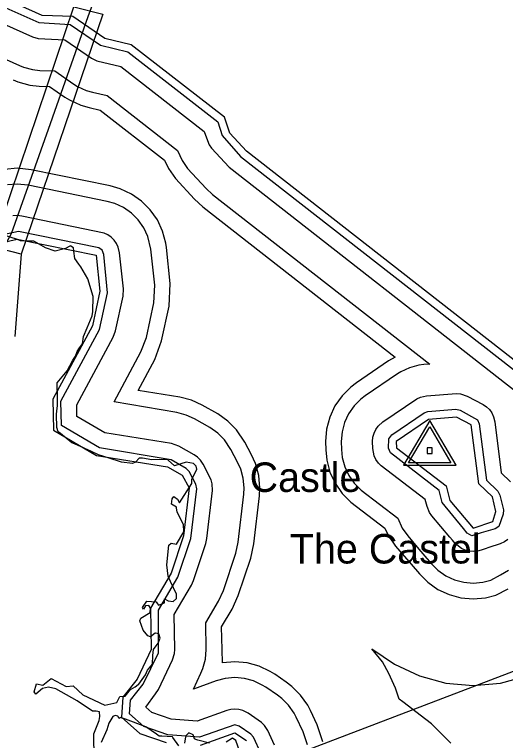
# Model space of a CAD drawing. Extents: x 2532689 to 2764727, y 536648 to 732970.
# Drawn here: x 2576359 to 2578857, y 655008 to 658699 of the extents above; entities that cross this region are included whole.
import ezdxf

# ---------------------------------------------------------------- set-up
doc = ezdxf.new("R2010")
doc.units = 0
for name, color, linetype in [('Exist Boundary Political City Limit New', 7, 'Continuous'), ('Exist Hydrographic Buffer Line', 7, 'Continuous'), ('Exist Hydrographic Island Label', 7, 'Continuous'), ('Exist Hydrographic Island Shore', 7, 'Continuous'), ('Exist Hydrographic River Shore', 7, 'Continuous'), ('Exist Railroad Mainline', 7, 'Continuous'), ('Exist Road Primary US Attributed', 7, 'Continuous'), ('Exist Road Primary US Structure Standard Bridge CELL', 7, 'Continuous'), ('Exist Survey Geodetic Marker CELL', 7, 'Continuous'), ('Exist Survey Geodetic Marker Label', 7, 'Continuous'), ('Map Preparation Boundary City Limit Buffer Line', 7, 'Continuous')]:
    doc.layers.add(name, color=color, linetype=linetype)

msp = doc.modelspace()

# ---------------------------------------------------------------- linework, layer by layer
at = {"layer": 'Exist Boundary Political City Limit New'}
for points in [[(2576461, 657544.5), (2576457.2, 657546.6), (2576440, 657547.2), (2576390, 657548.8), (2576374.8, 657555.4), (2576294.5, 657580.4)], [(2577035.2, 655365.5), (2577060.5, 655396.7), (2577063.8, 655439.9), (2577066.2, 655470.5), (2577080.2, 655489.6), (2577090.8, 655503.9), (2577100.5, 655528.3), (2577093.2, 655550.8), (2577077.2, 655554.4), (2577075.2, 655554.8), (2577052, 655535.1), (2577037.5, 655540.7), (2577013.8, 655569.6), (2576997.2, 655616.6), (2577002.8, 655630.6), (2577049.5, 655659.4), (2577051.2, 655680.3), (2577043.5, 655694.1), (2577026.5, 655692.6), (2577016, 655676.7), (2577011.2, 655684.1), (2577032.2, 655716.2), (2577080.5, 655713.8), (2577087.2, 655703.4), (2577091.2, 655697.1), (2577122.5, 655708.9), (2577122.8, 655728.7), (2577141.5, 655717.9), (2577166, 655714.2), (2577183, 655729.8), (2577182.8, 655753.1), (2577153.5, 655817.2), (2577141.2, 655843.7), (2577133.5, 655902.2), (2577145.2, 656001.4), (2577156.2, 656011.5), (2577183, 656006.4), (2577220.5, 656069.8), (2577219.2, 656106.2), (2577186.8, 656169.1), (2577183.8, 656190.5), (2577183.2, 656194.8), (2577158.5, 656210.1), (2577161, 656236.9), (2577170, 656248), (2577188.5, 656236), (2577199.5, 656215.9), (2577261.5, 656314.6), (2577262, 656335.4), (2577287, 656387.5), (2577283.5, 656403.6), (2577269.2, 656415.8), (2577232.2, 656422.9), (2577172.8, 656404.2), (2577140.2, 656433.2), (2577135.5, 656437.4), (2577057.5, 656435.6), (2577009.8, 656444.5), (2576994, 656444.1), (2576975.5, 656423.8), (2576959.5, 656416.2), (2576903.8, 656423.7), (2576840.8, 656443.6), (2576786, 656461), (2576751.2, 656476.8), (2576664, 656516.2), (2576650.8, 656522.2), (2576592.5, 656568.6), (2576581.2, 656577.7), (2576574, 656600.1), (2576572.2, 656665.1), (2576574.8, 656683.8), (2576576.5, 656696.8), (2576578.2, 656711.2), (2576577.8, 656746.8), (2576576.2, 656826.6), (2576628, 656888.2), (2576656.8, 656942.2), (2576668.8, 656961.8), (2576678.8, 656985.3), (2576690.5, 657005.4), (2576704.5, 657024.4), (2576710.8, 657062.6), (2576728.2, 657107), (2576754.2, 657167.1), (2576757.5, 657188.6), (2576760.2, 657266.2), (2576732.8, 657355.1), (2576696.8, 657416.1), (2576687.2, 657430), (2576666.5, 657458.3), (2576660.5, 657496), (2576658.8, 657513.2), (2576646.2, 657521.1), (2576642.5, 657523.4), (2576640, 657521.9), (2576618.5, 657508.9), (2576566, 657496.1), (2576516.8, 657512.8), (2576461, 657544.5)], [(2576764, 654914.4), (2576762.2, 655042.7), (2576790.5, 655109.6), (2576793.5, 655130.8), (2576791, 655153.6), (2576775, 655158.2), (2576755.8, 655156.9), (2576678, 655209.9), (2576570, 655270.7), (2576532.8, 655279.5), (2576502, 655273.1), (2576467.2, 655244.7), (2576460, 655256.5), (2576471.8, 655296.5), (2576502.8, 655289.1), (2576546.5, 655324.3), (2576622.8, 655283.5), (2576658.5, 655285.9), (2576706.8, 655240.9), (2576818.8, 655187.2), (2576879.2, 655201.4), (2576895.8, 655231.8), (2576922.5, 655233.5), (2576949.8, 655266.9), (2576973.2, 655281.1), (2576988.5, 655293.2), (2576991, 655295.2), (2577025, 655341.9), (2577035.2, 655365.5)], [(2577194.5, 654981.1), (2577165.2, 655023.4), (2577162.5, 655027.4), (2577109.5, 655030.3), (2577096, 655031.1), (2577082.2, 655040.5), (2577027.2, 655078.3), (2576924, 655117.4), (2576897.5, 655125.1), (2576891, 655120.6), (2576884.2, 655131.5), (2576872.2, 655136.2), (2576858.8, 655131.1), (2576839.8, 655096.8), (2576829.2, 655061.8), (2576800, 654998.9)], [(2577351.2, 654993.9), (2577292, 655010.4), (2577282.5, 655013.1), (2577274.8, 655017.6), (2577267.8, 655036.4), (2577246.8, 655047.5), (2577230.8, 655032.8), (2577228, 655016.9), (2577224, 654994.2)], [(2577513.5, 654926.8), (2577484.8, 655008.6), (2577469, 655019.4), (2577435.8, 655000.6)]]:
    msp.add_lwpolyline(points, dxfattribs=at)
at = {"layer": 'Exist Hydrographic Buffer Line'}
for points in [[(2576221.7, 658776.1), (2576483.9, 658658.7), (2576642.4, 658649.1), (2576796.6, 658543.7), (2576935.7, 658509), (2577393.1, 658153.7), (2577416.1, 658084.2), (2577509.8, 657977.9), (2579052.6, 656773.4)], [(2576202.6, 658696.9), (2576451.1, 658585.7), (2576479.4, 658577), (2576616.2, 658570.1), (2576751.3, 658477.7), (2576778.2, 658464), (2576900.4, 658435), (2577324.9, 658105.4), (2577340.4, 658058.9)], [(2576164.7, 658538.7), (2576385.5, 658439.6), (2576404.4, 658432), (2576451.5, 658419.4), (2576488.4, 658415.4), (2576563.7, 658412.2), (2576661.1, 658345.7), (2576679.1, 658334.2), (2576723.4, 658313.6), (2576756.7, 658303.8), (2576830.5, 658286.9), (2577188.3, 658008.8), (2577211.7, 657956.8), (2577239.6, 657916.8), (2577333.7, 657814.8), (2577366.9, 657784.3), (2578471.7, 656922.3), (2578441, 656919.7), (2578416.8, 656916.4), (2578369.4, 656903.8), (2578325.1, 656883.2), (2578307.7, 656872.1), (2578143.6, 656760.4), (2578121.1, 656743.5), (2578086.6, 656709)], [(2576353.1, 658366.6), (2576376.9, 658356.8), (2576437.6, 658340.6), (2576485, 658335.5), (2576537.5, 658333.3), (2576615.8, 658279.6), (2576639.2, 658265), (2576696, 658238.4), (2576738.8, 658225.8), (2576795.2, 658212.9), (2577123.1, 657958.2), (2577142.4, 657916.8), (2577178.4, 657865.5), (2577275.2, 657760.4), (2577317.7, 657721.3), (2578296.4, 656957.7), (2578262.4, 656938.3), (2578098.5, 656826.6), (2578069.6, 656804.8), (2578025.5, 656760.4), (2577989.4, 656709), (2577963, 656652.1), (2577946.6, 656591.5), (2577941.2, 656529), (2577942.5, 656485.3), (2577947.6, 656433.7), (2577964, 656373.1), (2577990.5, 656316.2), (2578026.3, 656264.8), (2578070.6, 656220.4), (2578243.9, 656087.6), (2578262.4, 656048.1), (2578298.4, 655996.8), (2578377, 655904.6), (2578419.2, 655855), (2578461.7, 655812.7), (2578513.1, 655776.8), (2578569.9, 655750.2), (2578630.6, 655734), (2578693.2, 655728.5), (2578755.7, 655734), (2578808.6, 655747.6), (2578871.4, 655780.2)], [(2577340.4, 658058.9), (2577350.1, 658036.8), (2577362.2, 658019.7), (2577451.2, 657923.6), (2578999.7, 656713.3), (2579215.4, 656497.6), (2579739.6, 656052.4), (2579757.2, 656039.9), (2579776.3, 656031.1), (2579796.6, 656025.6), (2579817.3, 656023.8)], [(2577560.9, 655935), (2577576.9, 656007.5), (2577605, 656251.6), (2577607.2, 656292.6), (2577601.7, 656355.1), (2577585.5, 656415.8), (2577565.4, 656461), (2577531.3, 656525.3), (2577488.9, 656588.3), (2577444.6, 656632.6), (2577393.1, 656668.6), (2577314.2, 656713.3), (2577260.5, 656738.1), (2577199.6, 656754.2), (2576988.2, 656788.2), (2577072.8, 656945.6), (2577107.9, 657040.3), (2577145.8, 657215.9), (2577152, 657331.2), (2577131.9, 657514.2), (2577128.6, 657537.6), (2577112.4, 657598.2), (2577086, 657655.1), (2577049.9, 657706.5), (2577005.6, 657750.8), (2576954.1, 657786.8), (2576897.3, 657813.4), (2576846.5, 657827.8), (2576444.4, 657910), (2576372.2, 657917.4), (2576309.6, 657911.8)], [(2577002.7, 656983.6), (2577030, 657057.3), (2577067.9, 657232.8), (2577072.4, 657322.5), (2577052.3, 657505.5), (2577037.2, 657570.8), (2577016.7, 657615.1), (2576988.6, 657655.1), (2576954.1, 657689.6), (2576914.1, 657717.6), (2576869.8, 657738.2), (2576830.5, 657749.4), (2576428.4, 657831.6), (2576372.2, 657837.3), (2576323.6, 657833.1)], [(2577163.5, 655418.9), (2577173.5, 655449.8), (2577175.2, 655470.6), (2577171.7, 655648.9), (2577259.7, 655797.9), (2577270.1, 655821), (2577333.3, 656010.7), (2577338.4, 656034.8), (2577366.5, 656278.9), (2577365.5, 656313.4), (2577359.9, 656333.7), (2577319.1, 656413), (2577305.2, 656434), (2577290.4, 656448.8), (2577273.2, 656460.8), (2577196.1, 656504.2), (2577157.9, 656517.9), (2576818.6, 656572.3), (2576676.9, 656655.8), (2576675.7, 656714.7), (2576861.6, 657059.5), (2576873.3, 657091.1), (2576911.5, 657266.7), (2576913.3, 657305.2), (2576893.4, 657488.1), (2576886.9, 657516.2), (2576878, 657535.1), (2576866.2, 657552.2), (2576851.4, 657567), (2576834.2, 657579), (2576815.1, 657587.8), (2576396.2, 657674.9), (2576372.2, 657677.3), (2576351.5, 657675.5)], [(2577613.4, 654941), (2577575.4, 655024.7), (2577561.7, 655040.6), (2577502.6, 655080.9), (2577480.3, 655087.9), (2577300.7, 655025.6), (2577139.5, 655037.2), (2577017.7, 655079.9), (2576944.5, 655143.5), (2576949.2, 655213.2), (2577014.4, 655295), (2577091.1, 655453.4), (2577091.5, 655670.1), (2577190.8, 655838.5), (2577257.2, 656035.9), (2577286.9, 656288.1), (2577282.4, 656311.3), (2577248.4, 656375.6), (2577233.2, 656391.5), (2577156.9, 656434.6), (2576790.9, 656495.8), (2576597.7, 656609.6), (2576595.5, 656734.2), (2576791.3, 657097.5), (2576833.1, 657283.6), (2576813.9, 657479.5), (2576804.8, 657500.8), (2576787.8, 657512.6), (2576380.2, 657596.5), (2576139, 657544.6)], [(2577849.2, 654986), (2577827.4, 655053), (2577792.4, 655127.2), (2577781.7, 655147.6), (2577753.6, 655187.6), (2577719.2, 655222.1), (2577697.2, 655238.8), (2577638.2, 655279.1), (2577620.1, 655290.4), (2577575.8, 655311), (2577528.7, 655323.7), (2577480.3, 655328), (2577431.7, 655323.7), (2577384.9, 655311.2), (2577269.1, 655269.4), (2577307.6, 655349.9), (2577318.1, 655374.9), (2577331, 655422), (2577335.1, 655470.6), (2577332.6, 655606.7), (2577397.4, 655716.7), (2577421.8, 655770.6), (2577485, 655960.2), (2577497.5, 656016.6), (2577525.4, 656260.7), (2577527.2, 656292.6), (2577522.9, 656341.3), (2577510.2, 656388.4), (2577494.6, 656423.5), (2577460.6, 656487.8), (2577427.6, 656536.9), (2577393.1, 656571.4), (2577353.2, 656599.4), (2577274.6, 656643.6), (2577233, 656662.9), (2577185.6, 656675.5), (2576866, 656730.1), (2577002.7, 656983.6)], [(2578693.2, 655968.5), (2578672.5, 655970.3), (2578652.2, 655975.8), (2578633.3, 655984.6), (2578601.9, 656010.7), (2578587.8, 656027.3), (2578574.6, 656042.6), (2578482.2, 656151), (2578470.3, 656168.2), (2578458, 656198.6), (2578449.2, 656232.9), (2578224.8, 656404.3), (2578210.3, 656419.1), (2578198.2, 656436.2), (2578189.4, 656455.1), (2578182.2, 656492.6), (2578181.2, 656529), (2578183, 656549.8), (2578188.3, 656570.1), (2578197.1, 656589), (2578209.2, 656606.1), (2578233.6, 656628.2), (2578405.3, 656744.7), (2578424.1, 656753.5), (2578454.9, 656760.3), (2578607.3, 656773), (2578628, 656771.2), (2578662.6, 656759.4), (2578743.2, 656717.3), (2578760.4, 656705.3), (2578775.2, 656690.5), (2578787.3, 656673.4), (2578795.9, 656654.4), (2578802.3, 656628.9), (2578835.9, 656369.8), (2578882.2, 656323.8)], [(2578086.6, 656709), (2578058.7, 656669), (2578038.2, 656624.8), (2578025.5, 656577.6), (2578021.2, 656529), (2578022.4, 656487.7), (2578026.3, 656447.6), (2578039.3, 656400.4), (2578059.8, 656356.2), (2578087.7, 656316.2), (2578122.1, 656281.7), (2578309.1, 656138.4), (2578331.7, 656088.1), (2578359.8, 656048.1), (2578416.8, 655981.2), (2578447.1, 655945.5), (2578480.1, 655906.9), (2578513.1, 655874), (2578553.1, 655846), (2578597.4, 655825.4), (2578644.8, 655812.7), (2578693.2, 655808.5), (2578741.8, 655812.7), (2578783.2, 655823.3), (2578831, 655850.1), (2578873.2, 655874)], [(2578686.2, 656049.1), (2578662.6, 656062.6), (2578642.9, 656086.7), (2578535.5, 656218.2), (2578519.9, 656279.6), (2578271.4, 656470.5), (2578262.1, 656495), (2578263.6, 656542.7), (2578278.8, 656562.1), (2578442.6, 656673.8), (2578461.7, 656680.6), (2578603.8, 656692.9), (2578625.7, 656688.5), (2578713.9, 656639.1), (2578722.9, 656618.5), (2578760.2, 656331.8), (2578818.3, 656275.4), (2578829.1, 656256.1), (2578847.2, 656181.3), (2578846.1, 656159.7), (2578823, 656096.4), (2578804.9, 656084.2), (2578734.2, 656063.3), (2578686.2, 656049.1)], [(2578869.5, 656030.2), (2578852.3, 656018.2), (2578830.8, 656008.5), (2578772.7, 655989.5), (2578753.7, 655983.2), (2578734, 655976.8), (2578713.9, 655970.3), (2578693.2, 655968.5)], [(2577927.7, 655001), (2577899.6, 655087.2), (2577864.8, 655161.3), (2577851, 655187.6), (2577814.9, 655239), (2577770.6, 655283.4), (2577742.1, 655304.9), (2577683.3, 655345.2), (2577660.1, 655359.7), (2577603.5, 655386.2), (2577542.6, 655402.4), (2577480.1, 655407.9), (2577417.7, 655402.4), (2577415.1, 655470.6), (2577413, 655585.6), (2577466.3, 655676.1), (2577497.9, 655745.3), (2577560.9, 655935)], [(2578579, 654994.2), (2578480.5, 655092.8), (2578452.6, 655115.1), (2578334.7, 655205.4), (2578316.3, 655217.7), (2578297.6, 655275), (2578262.8, 655349.2), (2578232, 655407.6), (2578177.5, 655474.4)], [(2578177.5, 655474.4), (2578293.1, 655395.7), (2578419.6, 655336.8), (2578554.1, 655300.6), (2578693.2, 655288.5), (2578832.2, 655300.6), (2578966.7, 655336.8)], [(2577521.1, 655160.7), (2577501, 655166.1), (2577480.3, 655167.9), (2577459.4, 655166.1), (2577439.5, 655160.8), (2577289.4, 655106.5), (2577155.9, 655116.2), (2577058.7, 655150.4), (2577026.9, 655177.8), (2577076.9, 655245.3), (2577091.5, 655268.2), (2577163.5, 655418.9)], [(2577682.7, 654984.7), (2577647.6, 655058.9), (2577631.2, 655084.8), (2577616.4, 655099.6), (2577548, 655147), (2577521.1, 655160.7)]]:
    msp.add_lwpolyline(points, dxfattribs=at)
at = {"layer": 'Exist Hydrographic Island Shore'}
msp.add_lwpolyline([(2578693.2, 656088.5), (2578792.2, 656122.1), (2578808.2, 656171.9), (2578790.2, 656246.7), (2578722.3, 656312.9), (2578683.1, 656613.4), (2578607.3, 656653), (2578465.2, 656640.7), (2578301.1, 656529), (2578302.1, 656496.2), (2578555.2, 656302.9), (2578574.2, 656228.1), (2578693.2, 656088.5)], dxfattribs=at)
at = {"layer": 'Exist Hydrographic River Shore'}
for points in [[(2576655.6, 658688.6), (2576500.1, 658695.2), (2576231.1, 658815.6), (2575872.1, 658833.9), (2575654.1, 658926.8), (2575291.2, 659187.9), (2575229, 659352.9), (2575145.2, 659392.1), (2575072.2, 659307.1), (2574981.1, 659264), (2574904, 659329.9), (2574959.2, 659496.2), (2574957.1, 659614.4), (2574414.1, 660137.3), (2574254, 660216.2), (2574084, 660396.5), (2573908.1, 660451.7), (2573680.1, 660564)], [(2579079.3, 656803.4), (2577539.1, 658005.1), (2577454, 658096.8), (2577427.2, 658177.9), (2576953.1, 658546), (2576819.2, 658576.7), (2576655.6, 658688.6)], [(2576148.1, 657505.6), (2576372.2, 657557.3)], [(2576372.2, 657557.3), (2576774.1, 657475.1), (2576794.2, 657292.1), (2576756, 657116.5), (2576555.1, 656743.9), (2576558.2, 656586.5), (2576777.2, 656457.4), (2577137.2, 656399.8), (2577213.1, 656356.9), (2577247.1, 656292.6), (2577219.3, 656048.5), (2577156.1, 655858.8), (2577051.1, 655680.6), (2577055.2, 655470.6), (2576983.2, 655320), (2576910.2, 655228.3), (2576903.3, 655126.4), (2576997.2, 655044.7), (2577131.1, 654997.7)], [(2577306.2, 654985.1), (2577480.3, 655047.9), (2577539.1, 655007.6)]]:
    msp.add_lwpolyline(points, dxfattribs=at)
at = {"layer": 'Exist Railroad Mainline'}
msp.add_lwpolyline([(2581307.4, 656112.2), (2580975.2, 656119.8), (2580915.3, 656114.4), (2580899.2, 656124.2), (2580879.2, 656123.8), (2580827.7, 656096.7), (2577559.7, 654848.9), (2575498.9, 654070.4), (2575331.6, 654027.2), (2575256.4, 653994), (2575232.3, 653997.3), (2575172.4, 653984.3)], dxfattribs=at)
at = {"layer": 'Exist Road Primary US Attributed'}
for points in [[(2576532.2, 658116.5), (2576734.8, 658688.9), (2576787.6, 658836.1), (2576994, 659227.9), (2577217.8, 659652.6)], [(2573212.9, 653537.8), (2573905.7, 654441.6), (2575474.3, 656397.1), (2576127.8, 657208.2), (2576246.2, 657402.9), (2576285.7, 657481.8), (2576344.1, 657585.4), (2576532.2, 658116.5)]]:
    msp.add_lwpolyline(points, dxfattribs=at)
at = {"layer": 'Exist Road Primary US Structure Standard Bridge CELL'}
msp.add_line((2576393.1, 657481.6), (2576360.5, 657061.9), dxfattribs=at)
msp.add_lwpolyline([(2576808.1, 658701.8), (2576393.8, 657481.5), (2576247.4, 657518.8), (2576661.7, 658739.1)], close=True, dxfattribs=at)
at = {"layer": 'Exist Survey Geodetic Marker CELL'}
for points in [[(2578605.4, 656408.5), (2578471.4, 656634.6), (2578337.9, 656408.5)], [(2578579.5, 656420.6), (2578363.9, 656420.6), (2578471.4, 656602.8)], [(2578483.7, 656467.2), (2578483.7, 656495.5), (2578459.5, 656495.5), (2578459.5, 656467.2)]]:
    msp.add_lwpolyline(points, close=True, dxfattribs=at)
at = {"layer": 'Map Preparation Boundary City Limit Buffer Line'}
for points in [[(2576461, 657544.5), (2576457.2, 657546.6), (2576440, 657547.2), (2576390, 657548.8), (2576374.8, 657555.4), (2576294.5, 657580.4)], [(2577035.2, 655365.5), (2577060.5, 655396.7), (2577063.8, 655439.9), (2577066.2, 655470.5), (2577080.2, 655489.6), (2577090.8, 655503.9), (2577100.5, 655528.3), (2577093.2, 655550.8), (2577077.2, 655554.4), (2577075.2, 655554.8), (2577052, 655535.1), (2577037.5, 655540.7), (2577013.8, 655569.6), (2576997.2, 655616.6), (2577002.8, 655630.6), (2577049.5, 655659.4), (2577051.2, 655680.3), (2577043.5, 655694.1), (2577026.5, 655692.6), (2577016, 655676.7), (2577011.2, 655684.1), (2577032.2, 655716.2), (2577080.5, 655713.8), (2577087.2, 655703.4), (2577091.2, 655697.1), (2577122.5, 655708.9), (2577122.8, 655728.7), (2577141.5, 655717.9), (2577166, 655714.2), (2577183, 655729.8), (2577182.8, 655753.1), (2577153.5, 655817.2), (2577141.2, 655843.7), (2577133.5, 655902.2), (2577145.2, 656001.4), (2577156.2, 656011.5), (2577183, 656006.4), (2577220.5, 656069.8), (2577219.2, 656106.2), (2577186.8, 656169.1), (2577183.8, 656190.5), (2577183.2, 656194.8), (2577158.5, 656210.1), (2577161, 656236.9), (2577170, 656248), (2577188.5, 656236), (2577199.5, 656215.9), (2577261.5, 656314.6), (2577262, 656335.4), (2577287, 656387.5), (2577283.5, 656403.6), (2577269.2, 656415.8), (2577232.2, 656422.9), (2577172.8, 656404.2), (2577140.2, 656433.2), (2577135.5, 656437.4), (2577057.5, 656435.6), (2577009.8, 656444.5), (2576994, 656444.1), (2576975.5, 656423.8), (2576959.5, 656416.2), (2576903.8, 656423.7), (2576840.8, 656443.6), (2576786, 656461), (2576751.2, 656476.8), (2576664, 656516.2), (2576650.8, 656522.2), (2576592.5, 656568.6), (2576581.2, 656577.7), (2576574, 656600.1), (2576572.2, 656665.1), (2576574.8, 656683.8), (2576576.5, 656696.8), (2576578.2, 656711.2), (2576577.8, 656746.8), (2576576.2, 656826.6), (2576628, 656888.2), (2576656.8, 656942.2), (2576668.8, 656961.8), (2576678.8, 656985.3), (2576690.5, 657005.4), (2576704.5, 657024.4), (2576710.8, 657062.6), (2576728.2, 657107), (2576754.2, 657167.1), (2576757.5, 657188.6), (2576760.2, 657266.2), (2576732.8, 657355.1), (2576696.8, 657416.1), (2576687.2, 657430), (2576666.5, 657458.3), (2576660.5, 657496), (2576658.8, 657513.2), (2576646.2, 657521.1), (2576642.5, 657523.4), (2576640, 657521.9), (2576618.5, 657508.9), (2576566, 657496.1), (2576516.8, 657512.8), (2576461, 657544.5)], [(2576764, 654914.4), (2576762.2, 655042.7), (2576790.5, 655109.6), (2576793.5, 655130.8), (2576791, 655153.6), (2576775, 655158.2), (2576755.8, 655156.9), (2576678, 655209.9), (2576570, 655270.7), (2576532.8, 655279.5), (2576502, 655273.1), (2576467.2, 655244.7), (2576460, 655256.5), (2576471.8, 655296.5), (2576502.8, 655289.1), (2576546.5, 655324.3), (2576622.8, 655283.5), (2576658.5, 655285.9), (2576706.8, 655240.9), (2576818.8, 655187.2), (2576879.2, 655201.4), (2576895.8, 655231.8), (2576922.5, 655233.5), (2576949.8, 655266.9), (2576973.2, 655281.1), (2576988.5, 655293.2), (2576991, 655295.2), (2577025, 655341.9), (2577035.2, 655365.5)], [(2577194.5, 654981.1), (2577165.2, 655023.4), (2577162.5, 655027.4), (2577109.5, 655030.3), (2577096, 655031.1), (2577082.2, 655040.5), (2577027.2, 655078.3), (2576924, 655117.4), (2576897.5, 655125.1), (2576891, 655120.6), (2576884.2, 655131.5), (2576872.2, 655136.2), (2576858.8, 655131.1), (2576839.8, 655096.8), (2576829.2, 655061.8), (2576800, 654998.9)], [(2577351.2, 654993.9), (2577292, 655010.4), (2577282.5, 655013.1), (2577274.8, 655017.6), (2577267.8, 655036.4), (2577246.8, 655047.5), (2577230.8, 655032.8), (2577228, 655016.9), (2577224, 654994.2)], [(2577513.5, 654926.8), (2577484.8, 655008.6), (2577469, 655019.4), (2577435.8, 655000.6)]]:
    msp.add_lwpolyline(points, dxfattribs=at)

# ---------------------------------------------------------------- texts
at = {"layer": 'Exist Hydrographic Island Label'}
msp.add_text('The Castel', height=150, dxfattribs=at).set_placement((2577760.5, 655908.2))
at = {"layer": 'Exist Survey Geodetic Marker Label'}
msp.add_text('Castle', height=150, dxfattribs=at).set_placement((2577555.5, 656272))

doc.saveas('drawing.dxf')
